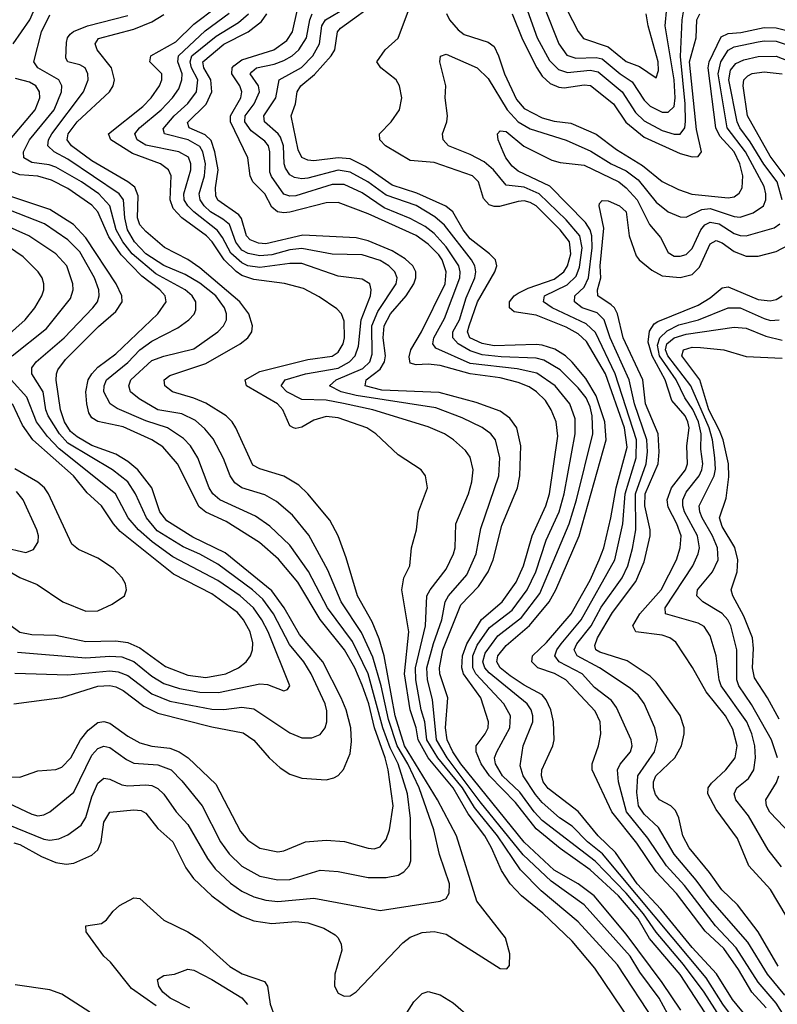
# Model space of a CAD drawing. Header units: inches. Extents: x 884549 to 1028252, y 526810 to 653624.
# Tile 916 of 1056: x 991969 to 994494, y 624789 to 628071. Entities that reach past the tile are written whole.
import ezdxf

# ---------------------------------------------------------------- set-up
doc = ezdxf.new("R2010")
doc.units = ezdxf.units.IN
doc.header["$MEASUREMENT"] = 0
doc.layers.add('A9692', color=7, linetype='Continuous')

msp = doc.modelspace()

# ---------------------------------------------------------------- linework, layer by layer
at = {"layer": 'A9692', "color": 5}
for points, elevation in [([(991948, 627990), (992002.6, 628070), (992035.3, 628144.7)], 2780), ([(993756.3, 628176.3), (993830, 628031), (993847.9, 628007.9), (993930, 627979.8), (993990, 627931.7), (994034.4, 627914.4), (994090, 627876.5), (994098.4, 627901.6), (994096.6, 627930), (994063.4, 628050), (994057.1, 628090)], 2580), ([(994010, 624724.8), (993886, 624910), (993810, 624999.1), (993712.5, 625092.5), (993641.4, 625150), (993603.8, 625190), (993575, 625235), (993542, 625310), (993519.2, 625350), (993463.4, 625423.4), (993414, 625510), (993330, 625610), (993296.7, 625670), (993291, 625711), (993271, 625770), (993252.1, 625890), (993266.4, 626030), (993242.8, 626170), (993249.5, 626210.5), (993268.9, 626250), (993275, 626310), (993291.3, 626370), (993297.7, 626430), (993328, 626510), (993321.6, 626550), (993307, 626570), (993230, 626620.5), (993156.1, 626690), (993126.6, 626710), (993030, 626743.9), (992990, 626747.8), (992950, 626735.6), (992910, 626712.3), (992890, 626707.6), (992881.3, 626710), (992870, 626717.2), (992846.4, 626770), (992828.1, 626790), (992725.3, 626850), (992720.5, 626870), (992770, 626898.4), (992930, 626937.6), (993010, 626949.3), (993030, 626962.9), (993047.2, 626990), (993051.6, 627010), (993050, 627066), (993041.6, 627090), (993026.5, 627106.5), (992967, 627147), (992914.7, 627174.7), (992851.6, 627191.6), (992750, 627204.6), (992710, 627218.1), (992691, 627231), (992650.4, 627270.4), (992610.2, 627330), (992591.4, 627350), (992509.9, 627410), (992481, 627441), (992470.2, 627470), (992473.6, 627550), (992465.6, 627570), (992438.4, 627590), (992345, 627625), (992273.1, 627670), (992265.4, 627690), (992379.1, 627780.9), (992407.7, 627810), (992434.7, 627850), (992443.3, 627870), (992442.4, 627890), (992402.5, 627930), (992406.4, 627950), (992490, 627996.8), (992550, 628055.3), (992626.2, 628113.8)], 2680), ([(994470, 624652.3), (994344.6, 624804.6), (994290.8, 624890.8), (994210, 624978.7), (994106, 625106), (994026.8, 625190), (993954.5, 625294.5), (993897.5, 625350), (993830, 625431.9), (993730, 625508.3), (993714, 625530), (993708.3, 625550), (993709.6, 625570.4), (993746.2, 625650), (993749.9, 625670.1), (993747.7, 625730), (993739.6, 625770), (993723.6, 625803.6), (993710, 625820.4), (993650, 625852.8), (993604.1, 625884.1), (993570.2, 625910), (993559, 625930), (993562.2, 625950), (993590, 625985.4), (993668.6, 626051.4), (993733.8, 626130), (993755.9, 626170), (993833.3, 626350), (993923.7, 626670), (993919.2, 626730), (993890, 626816.5), (993855.3, 626875.3), (993810, 626928.9), (993788.3, 626950), (993752.7, 626972.7), (993710, 626986.3), (993690, 626987.7), (993550, 626983.8), (993510, 626991.2), (993469.1, 627010), (993461.7, 627030), (993467.2, 627050), (993495, 627130), (993553, 627230), (993559, 627250), (993554.3, 627270), (993535.2, 627290), (993470, 627340.7), (993447.2, 627370), (993412.2, 627430), (993389.6, 627449.6), (993292.5, 627492.5), (993210, 627518.9), (993121.4, 627581.4), (993070, 627606.7), (993030, 627610.4), (992950, 627600.2), (992930, 627602.1), (992910, 627611.1), (992897, 627637), (992874, 627750), (992888, 627790), (992893.6, 627830), (992906.2, 627850), (992952, 627888), (993007, 627950), (993019, 627970), (993028.2, 628030), (993037.9, 628042.1), (993170, 628138.6)], 2520), ([(993655.8, 628115.8), (993693.7, 628010), (993735.2, 627935.2), (993765.2, 627905.2), (993795, 627895), (993870, 627901.9), (993896.6, 627896.6), (993976.6, 627830), (994021.2, 627761.2), (994050, 627733.3), (994110, 627701.2), (994150, 627689.2), (994170, 627688.6), (994185.6, 627710), (994188.1, 627731.9), (994187.2, 627790), (994171.8, 627948.2), (994176.4, 628070), (994183.4, 628110)], 2540), ([(991830, 625507.4), (992010, 625423), (992030, 625417.1), (992050, 625420.7), (992070, 625430.2), (992150, 625495.9), (992210, 625619.3), (992230, 625642), (992250, 625649.2), (992270, 625644.6), (992325.3, 625605.3), (992350, 625592.9), (992430, 625587), (992474, 625570), (992510, 625533.4), (992577.5, 625450), (992638.9, 625330), (992667.4, 625290), (992710, 625249.6), (992770, 625216.6), (992830, 625203.5), (992870, 625205.2), (992970, 625236.6), (993030, 625231.8), (993130, 625212), (993190, 625212.1), (993230, 625219.5), (993249.8, 625230), (993266.9, 625250), (993273.1, 625266.9), (993271.9, 625408.1), (993261.9, 625490), (993231, 625590), (993203.8, 625643.8), (993179.6, 625710), (993130.6, 625890.6), (993078.3, 625998.3), (992994.7, 626110), (992931.7, 626231.7), (992870, 626319.2), (992802.9, 626382.9), (992755.5, 626415.5), (992636.5, 626470), (992613, 626490), (992600.3, 626510), (992563.3, 626610), (992538.7, 626650), (992515.1, 626675.1), (992461.3, 626710), (992390, 626733.4), (992294.6, 626774.6), (992270.3, 626790.3), (992249.9, 626830), (992250.3, 626850), (992258.8, 626870), (992330, 626928.5), (992370, 626970.7), (992410, 626999.6), (992496, 627044), (992532.9, 627070), (992550.3, 627089.7), (992556.1, 627103.9), (992555.7, 627130), (992544.4, 627150), (992520.6, 627170), (992423.4, 627223.5), (992344, 627290), (992312.6, 627330), (992291.1, 627370), (992270, 627450), (992232.9, 627490), (992174.8, 627530), (992090, 627578.7), (992067, 627587), (992010, 627594.2), (991983.4, 627610), (991981.7, 627630), (992001.9, 627670), (992083.6, 627770), (992108.9, 627830), (992109.9, 627850), (992099.2, 627870), (992029.9, 627910), (992016.9, 627930), (992042.3, 628030), (992070, 628086.9)], 2760), ([(991930, 625388.8), (992050, 625339.6), (992070, 625336.1), (992099.9, 625340.1), (992130, 625353.5), (992174.1, 625385.9), (992190, 625412.1), (992210, 625480.2), (992230, 625526.6), (992250, 625542.5), (992270, 625539.8), (992310, 625520.3), (992330, 625516.9), (992390, 625520.6), (992410, 625518), (992430, 625508.5), (992449.2, 625489.2), (992490.4, 625430.4), (992530, 625388.3), (992594.7, 625274.7), (992620.6, 625240.6), (992672.2, 625192.2), (992710, 625166.1), (992750, 625147.1), (992790, 625136.5), (992830, 625132.2), (992950, 625142.5), (993170, 625101.9), (993370, 625132.5), (993390, 625141.2), (993400.3, 625159.7), (993401.6, 625190), (993368.5, 625288.5), (993349.5, 625370), (993300, 625510), (993262.3, 625590), (993226.6, 625650), (993198.6, 625738.6), (993173.7, 625850), (993145.6, 625945.6), (993108.5, 626028.5), (993040.4, 626130), (992996, 626236), (992932.8, 626352.8), (992878.8, 626418.8), (992825, 626465), (992786.7, 626486.7), (992710, 626510.4), (992686.5, 626526.5), (992670.4, 626550), (992648.3, 626608.3), (992613.6, 626673.6), (992586.7, 626706.7), (992555.3, 626735.3), (992510, 626757.1), (992429.9, 626770), (992367.3, 626807.3), (992338.6, 626830), (992333.4, 626850), (992339.4, 626870), (992410, 626934.6), (992450, 626949.7), (992550, 626973.8), (992629.6, 627030.4), (992648.8, 627050), (992658.3, 627070), (992658.5, 627090), (992652, 627110), (992623.2, 627150), (992570, 627192.9), (992520.9, 627220.9), (992450, 627251.2), (992390, 627290), (992352.2, 627330), (992328.6, 627370), (992319.2, 627410), (992314.7, 627470), (992301.2, 627490), (992130, 627606.1), (992084, 627630), (992063.1, 627650), (992065.6, 627670), (992076.2, 627690), (992181.6, 627830), (992197.6, 627870), (992196.4, 627890), (992187.8, 627910), (992170, 627920.5), (992130, 627929.9), (992122.6, 627942.6), (992124.8, 627995.2), (992128.2, 628010), (992137.2, 628022.8), (992148.5, 628031.5), (992195.2, 628050), (992330, 628084.9)], 2740), ([(991950, 625327.6), (991970, 625321.1), (992041.6, 625281.6), (992090, 625262.1), (992124.4, 625255.6), (992150, 625259.4), (992210, 625285.9), (992230, 625303.7), (992240.3, 625330), (992250, 625396.1), (992270, 625429.5), (992350, 625437.6), (992374.4, 625434.4), (992390, 625426.1), (992430, 625374.8), (992479.6, 625330), (992523.4, 625243.4), (992548.4, 625208.5), (992609, 625150), (992670, 625106.5), (992710, 625083.3), (992750, 625067.4), (992810, 625058.4), (992890, 625064.6), (992930, 625061), (992983.3, 625043.3), (993020.3, 625020.3), (993031, 625010), (993040.9, 624990), (993042.2, 624970), (993019.7, 624890), (993018.6, 624850), (993030, 624826), (993050, 624816), (993070, 624817.4), (993090, 624830.3), (993246.1, 624993.9), (993270, 625012.8), (993310, 625028.7), (993350, 625031.8), (993390, 625023), (993570, 624907.8), (993592.7, 624907.3), (993601.2, 624918.8), (993602.6, 624957.4), (993587.8, 625010), (993492.7, 625132.7), (993424.9, 625350), (993361.8, 625470), (993251.1, 625650), (993220.3, 625750), (993183.9, 625950), (993167.4, 626007.4), (993143.7, 626063.7), (993095.4, 626150), (993057.6, 626277.6), (993030.3, 626350.3), (993003, 626403), (992929.9, 626489.9), (992899.3, 626519.3), (992849.3, 626549.3), (992770, 626573.9), (992746.4, 626586.4), (992689.9, 626710), (992677.8, 626730), (992657, 626750), (992590, 626792.4), (992550, 626809.6), (992478.2, 626830), (992452.8, 626850), (992450.6, 626870), (992470, 626885), (992590, 626925.1), (992704.5, 626990), (992729.9, 627010), (992742.7, 627030), (992745, 627050), (992732.9, 627090), (992703.3, 627130), (992570, 627243.6), (992530, 627271.8), (992451.6, 627311.6), (992390, 627364.4), (992370, 627387.3), (992361.3, 627410), (992363.8, 627483.8), (992352.5, 627512.5), (992330, 627529.9), (992210, 627600.5), (992142.1, 627650), (992127.6, 627670), (992130.8, 627690), (992160.7, 627730), (992268.5, 627830), (992280.3, 627850), (992284.8, 627870), (992275.1, 627910), (992227, 627970), (992220.3, 627990), (992231.9, 628008.1), (992350, 628038.7), (992410, 628063.7), (992450, 628087.9)], 2720), ([(994086.7, 624730), (993961, 624921), (993830, 625063.8), (993706.7, 625166.7), (993637.6, 625237.6), (993561.2, 625350), (993484.5, 625444.5), (993444.9, 625510), (993362.5, 625610), (993326.3, 625670), (993319.5, 625730), (993306.7, 625770), (993289.1, 625870), (993287.8, 625910), (993321.4, 626050), (993326.2, 626150), (993336.6, 626170), (993390, 626239.4), (993415.1, 626290), (993419.9, 626310), (993422.5, 626390), (993465, 626490), (993475.5, 626530), (993479.9, 626570), (993470, 626613.1), (993454.7, 626634.7), (993415.2, 626670), (993384.4, 626690), (993330, 626713.9), (993145.8, 626770), (993048.3, 626791.7), (992990, 626802.3), (992910, 626805.3), (992859.9, 626830), (992840.2, 626850), (992854.3, 626870), (992922.2, 626890), (993030, 626909.1), (993068.7, 626930), (993087, 626950), (993097.8, 626982.2), (993107.4, 627070), (993137.8, 627150), (993140.9, 627170), (993135.6, 627190), (993110, 627206.4), (993030, 627215.9), (992910, 627258.1), (992870, 627258.5), (992770, 627244.7), (992730, 627250.4), (992710, 627260.4), (992672.5, 627292.5), (992645, 627345), (992627.9, 627367.9), (992549.3, 627430), (992529.1, 627450), (992517.7, 627470), (992515.7, 627490), (992539.4, 627570), (992539.9, 627590), (992532.2, 627612.2), (992499.2, 627630), (992390, 627652.2), (992360.3, 627670), (992353.4, 627690), (992368.4, 627710), (992440.3, 627770), (992478.1, 627810), (992499.6, 627840.4), (992509.4, 627870), (992510.2, 627890), (992496.1, 627930), (992498.9, 627950), (992586.8, 628033.2), (992667.7, 628092.3)], 2660), ([(994143.6, 624730), (994100.6, 624810), (994036.2, 624896.2), (994003.4, 624950), (993850, 625120.1), (993739.9, 625199.9), (993647.4, 625287.4), (993504.2, 625464.2), (993394.3, 625610), (993358.7, 625670), (993344.6, 625804.6), (993328.5, 625870), (993326.3, 625910), (993348.5, 625991.5), (993376.5, 626070), (993387, 626130), (993398.4, 626150), (993459.7, 626220.3), (993489.9, 626290), (993505.4, 626374.6), (993566.3, 626550), (993569.5, 626610), (993554.3, 626670), (993538.9, 626690), (993510, 626711.8), (993444.1, 626744.1), (993356.5, 626776.5), (993090, 626817.6), (993040.9, 626830), (993001.5, 626850), (993023.7, 626870), (993112.2, 626907.8), (993135.7, 626930), (993143.7, 626956.3), (993142.5, 627050), (993162.4, 627097.6), (993223.9, 627190), (993227, 627210), (993219.5, 627230), (993199.9, 627250), (993170, 627267.6), (993110, 627286.9), (993010, 627289), (992910, 627308.6), (992870, 627303.3), (992810, 627287), (992770, 627283.6), (992731.1, 627291.1), (992710, 627302.7), (992689.2, 627329.2), (992667.9, 627387.9), (992646.3, 627406.3), (992605.6, 627430), (992583.7, 627450), (992570.7, 627470), (992567.4, 627490), (992584.7, 627550), (992588.3, 627590), (992580.1, 627630), (992570, 627648), (992530.5, 627670), (992452.3, 627690), (992447.4, 627707.4), (992483.5, 627750), (992530, 627790.8), (992558.2, 627830), (992563.4, 627870), (992542.3, 627910), (992537, 627930), (992543.1, 627950), (992624.2, 628015.8), (992698.5, 628061.5), (992731.6, 628090)], 2640), ([(994172.2, 624770), (994110, 624861.8), (993990, 625022.7), (993883.3, 625150), (993830.6, 625190), (993750, 625236.6), (993649.9, 625329.9), (993439.5, 625590), (993413.2, 625630), (993394.3, 625670), (993388.1, 625710), (993395.5, 625810), (993368.9, 625890), (993368.3, 625910), (993378.8, 625970), (993439.1, 626120.9), (993498.2, 626181.8), (993530.5, 626230), (993547.2, 626270), (993575.5, 626384.5), (993628.2, 626510), (993636.4, 626550), (993638.7, 626650), (993626.3, 626710), (993602.2, 626742.2), (993570, 626766.1), (993490, 626795.3), (993367.6, 626827.6), (993176.2, 626836.2), (993120.9, 626850), (993123.4, 626870), (993170, 626906.2), (993184.8, 626930), (993188.1, 626950), (993180, 627010), (993184.1, 627050), (993205.4, 627090), (993256.7, 627150), (993282.8, 627190), (993289.9, 627210), (993289.6, 627230), (993278.9, 627250), (993253.7, 627273.7), (993210, 627300.3), (993130, 627333.9), (993090, 627343.1), (992912.6, 627352.6), (992790, 627323.2), (992765.4, 627325.4), (992737.3, 627337.3), (992725, 627350), (992708.3, 627408.3), (992700, 627420), (992630, 627468.9), (992623.4, 627483.4), (992621.7, 627510), (992630.6, 627570), (992619.8, 627630), (992607.5, 627667.5), (992587, 627687), (992533.6, 627710), (992527.9, 627727.9), (992590.6, 627789.4), (992610, 627830), (992606.2, 627870), (992583.4, 627910), (992579.4, 627930), (992650, 627989.1), (992730.4, 628030), (992775.2, 628064.8), (992792.6, 628090)], 2620), ([(994287.1, 624710), (994170, 624888.3), (994068.2, 625008.2), (994030, 625073.8), (993964.6, 625150), (993870, 625236.7), (993770, 625307.8), (993690, 625373.6), (993621.6, 625461.6), (993535.1, 625550), (993506.9, 625590), (993490, 625630), (993490.7, 625650), (993520.4, 625690), (993530.3, 625710), (993531.2, 625730), (993505.6, 625810), (993448.2, 625890), (993442.1, 625910), (993444.7, 625950), (993459.1, 625990), (993508.2, 626071.8), (993576.6, 626130), (993624.1, 626195.9), (993648.4, 626250), (993677.2, 626350), (993723, 626450), (993734.7, 626490), (993762.3, 626682.3), (993756.8, 626730), (993740.8, 626770), (993721, 626801), (993691.2, 626830), (993666.9, 626846.9), (993630, 626861.8), (993570, 626877.1), (993470, 626889.8), (993370, 626918.4), (993330, 626922.2), (993290, 626919.8), (993270, 626925.6), (993267.1, 626947.1), (993273.2, 626970), (993308.4, 627030), (993387.2, 627190), (993390.6, 627230), (993377.2, 627270), (993366.4, 627286.4), (993330, 627322), (993290, 627351.3), (993130, 627424), (993030, 627461.9), (992990, 627460.1), (992869.7, 627429.7), (992850, 627426.6), (992828.2, 627430), (992810, 627445.5), (992786.7, 627490), (992745.9, 627530), (992737.3, 627550), (992729.2, 627610), (992671.4, 627730), (992672.1, 627750), (992706.2, 627810), (992710, 627830), (992703.2, 627850), (992676.4, 627890), (992677.2, 627910), (992682.7, 627917.3), (992710, 627936.8), (992816.4, 627970), (992859, 628001), (992878.8, 628030), (992895.4, 628104.6)], 2580), ([(994367.2, 624647.2), (994250, 624830), (994181.3, 624921.3), (994089.9, 625029.9), (994047.6, 625090), (993990, 625159.8), (993886.5, 625266.5), (993710, 625401.9), (993684, 625430), (993636, 625496), (993577.6, 625550), (993554.4, 625590), (993552, 625610), (993558.8, 625630), (993602.4, 625710), (993604.7, 625750), (993582.8, 625790), (993488.9, 625890), (993478.9, 625910), (993479.3, 625950), (993494.1, 625985.9), (993535.3, 626044.7), (993610, 626102.7), (993660.6, 626170), (993689, 626230), (993723.9, 626336.1), (993766.7, 626430), (993783.5, 626490), (993819.8, 626690), (993820, 626740), (993802.5, 626790), (993754.2, 626850), (993692.2, 626892.2), (993627, 626907), (993470, 626924.9), (993355.7, 626975.7), (993345.6, 626990), (993348.9, 627010), (993385.4, 627074.6), (993436.1, 627210), (993437.5, 627230), (993432.5, 627250), (993390, 627313.9), (993350, 627358.2), (993321, 627381), (993270, 627407.7), (993183.3, 627443.3), (993110, 627493.8), (993050, 627521.9), (993010, 627521.6), (992890, 627483.8), (992870, 627482.1), (992850, 627489.5), (992808, 627548), (992802.3, 627562.3), (992802.4, 627630), (992798.1, 627650), (992786.1, 627666.1), (992740.5, 627700.5), (992719.6, 627730), (992720.1, 627750), (992750.8, 627790), (992768.4, 627830), (992765.5, 627850), (992737.7, 627890), (992742.9, 627897.1), (992758, 627910), (992817.6, 627922.4), (992850, 627934.2), (992877.3, 627950), (992899.8, 627970), (992924.6, 628010), (992935.7, 628070), (992943.6, 628090)], 2560), ([(994456.6, 624596.6), (994312.7, 624790), (994256.9, 624876.9), (993911.1, 625290), (993861.8, 625330), (993810, 625382.4), (993767.8, 625410), (993710, 625461.9), (993687.8, 625487.8), (993646.5, 625550), (993636.7, 625583.3), (993646.7, 625650), (993679.2, 625730), (993679.4, 625750), (993673.4, 625770), (993660.1, 625790), (993533.6, 625893.6), (993519.3, 625910), (993512.9, 625930), (993520.8, 625959.2), (993563, 626017), (993641.3, 626078.7), (993702.1, 626157.8), (993800.2, 626390), (993825.2, 626470), (993879.5, 626690), (993877.3, 626750), (993870, 626780.5), (993856.5, 626810), (993830, 626843.8), (993770, 626903.6), (993716.1, 626936.1), (993690, 626942.1), (993573.4, 626946.6), (993510, 626953.7), (993470, 626967.2), (993430.3, 626990.3), (993412.6, 627010), (993412.9, 627030), (993434.7, 627070), (993456.6, 627143.4), (993486.5, 627210), (993489.7, 627230), (993485.9, 627250), (993474.9, 627270), (993385.3, 627385.3), (993353.1, 627413.1), (993291, 627451), (993190, 627485.3), (993129.2, 627530), (993070, 627562.5), (993030, 627569.3), (992930, 627542.5), (992910, 627540.1), (992884.6, 627544.6), (992870, 627554), (992855.4, 627575.4), (992850.7, 627590.7), (992848.7, 627650), (992838.6, 627678.6), (992830.7, 627690.7), (992785.3, 627730), (992782.8, 627750), (992822.9, 627810), (992833.9, 627870), (992908.3, 627911.7), (992946.1, 627950), (992967.9, 627990), (992976.2, 628050), (992988.1, 628070), (993055.8, 628110)], 2540), ([(994456.7, 624776.7), (994409.3, 624830), (994364.6, 624904.6), (994315.2, 624975.2), (994253.1, 625033.1), (994158.1, 625158.1), (994090.2, 625230), (994025.8, 625325.8), (993942.6, 625430), (993876.7, 625570), (993877.5, 625590), (993898.1, 625650), (993906.1, 625690), (993903.2, 625730), (993886.5, 625766.5), (993789.2, 625870), (993751.9, 625891.9), (993696.1, 625910), (993675.4, 625930), (993678.6, 625950), (993725, 625995), (993806.5, 626090), (993870, 626203.1), (993900.7, 626270), (993915.3, 626310), (993939.6, 626410), (993956.8, 626510), (993993.6, 626646.4), (993985, 626710), (993921.3, 626890), (993858.1, 626998.1), (993830, 627024), (993790, 627046.3), (993690, 627085.4), (993617.5, 627097.5), (993601, 627110), (993601.9, 627130), (993616.8, 627150), (993630, 627159.4), (993664, 627176), (993750, 627205.8), (993782.2, 627230), (993795.2, 627250), (993806, 627290), (993801.4, 627330), (993770, 627370.2), (993690.1, 627450.1), (993670, 627461.7), (993650, 627466.8), (993630, 627464.5), (993568, 627448), (993550, 627447.8), (993533.5, 627453.5), (993514.9, 627474.9), (993497.8, 627530), (993478.7, 627550), (993350, 627595.2), (993270, 627601.3), (993188.7, 627650), (993169.9, 627670), (993167.9, 627690), (993207.1, 627730), (993235, 627770), (993242.9, 627810), (993235.4, 627850), (993224.1, 627870), (993172.2, 627910), (993159.1, 627930), (993187.4, 627970), (993230.9, 628009.1), (993268.7, 628110)], 2480), ([(993391.2, 628091.2), (993401.9, 628070), (993430, 628036.6), (993450, 628020.9), (993530, 627996.3), (993550, 627981.3), (993565.2, 627950), (993584.8, 627890), (993625.1, 627805.1), (993650, 627774.6), (993710, 627743.6), (993750, 627732.4), (993806.1, 627726.1), (993890, 627689.4), (993958.3, 627638.3), (994044.2, 627584.2), (994110, 627531.4), (994164.2, 627504.2), (994209, 627489), (994330, 627476.7), (994350, 627480.7), (994367.2, 627492.8), (994376.3, 627510), (994379.1, 627550), (994369.3, 627590), (994350.3, 627630), (994302.3, 627682.3), (994289.1, 627710), (994263.1, 627910), (994266.6, 627930), (994306.5, 628013.5), (994330, 628024.6), (994372.4, 628027.7), (994450, 628044.4), (994490, 628043.1), (994530, 628033.1)], 2480), ([(993610, 628090), (993645, 628005), (993692.4, 627910), (993710, 627882), (993737.5, 627857.5), (993765.4, 627845.4), (993783.5, 627843.5), (993850, 627853.9), (993871.4, 627851.4), (993948.5, 627790), (993989.1, 627729.1), (994050, 627679), (994170, 627624.6), (994210, 627613.6), (994230, 627615.1), (994241.3, 627630), (994225.1, 627705.1), (994201.3, 627930), (994223.1, 628010), (994225.9, 628070), (994235.3, 628090)], 2520), ([(993718.1, 628110), (993765.9, 627990), (993792.6, 627952.6), (993822.2, 627942.2), (993890, 627945.1), (993910, 627940), (993970, 627889.8), (994010, 627863.9), (994050, 627802.5), (994070, 627782.7), (994110, 627762.4), (994130, 627762.5), (994150, 627781.6), (994153.9, 627810), (994149.8, 627870.2), (994120.2, 628050), (994125.6, 628110)], 2560), ([(994530.4, 624730), (994490, 624793), (994430, 624863.2), (994357.2, 624977.2), (994287.8, 625050), (994184.7, 625184.7), (994124.5, 625250), (994062.3, 625342.3), (993990.9, 625430), (993964.3, 625530), (993961.5, 625570), (993970.2, 625589.8), (994005, 625630), (994009.9, 625650), (994006.5, 625670), (993958.6, 625778.6), (993941.2, 625801.2), (993884.8, 625844.8), (993843.6, 625890), (993767.5, 625930), (993752.5, 625950), (993759.2, 625970), (993773.8, 625990), (993840.5, 626070), (993952.5, 626270), (993979.3, 626390), (993987, 626490), (994023.1, 626610), (994024.5, 626670), (993953.1, 626890), (993887.7, 627027.7), (993857.4, 627057.4), (993743.2, 627110), (993715.3, 627130), (993718.4, 627150), (993793.2, 627186.8), (993824, 627216), (993834.4, 627245.6), (993844, 627310), (993835.8, 627350), (993790, 627403.6), (993699.8, 627490), (993650, 627512), (993590, 627519.5), (993548.3, 627570), (993517, 627597), (993470, 627621.3), (993397.7, 627650), (993379.9, 627670), (993378.1, 627690), (993392.5, 627730), (993394.6, 627750), (993387, 627810), (993389, 627850), (993369.8, 627930), (993371.4, 627948.6), (993390, 627956.1), (993493.5, 627910), (993530, 627875.1), (993593.6, 627770), (993630, 627730.1), (993670, 627707), (993790, 627669.4), (993872, 627632), (993940.6, 627590), (993990, 627566.8), (994030, 627537), (994090, 627462.4), (994130, 627430.1), (994170, 627413.8), (994190, 627412.9), (994241.9, 627438.1), (994270, 627441.7), (994350, 627415.2), (994370, 627412.5), (994413.6, 627426.4), (994447.6, 627450), (994455.7, 627470), (994455.8, 627490), (994450, 627514.3), (994387.9, 627630), (994326.5, 627710), (994297, 627890), (994306, 627930), (994330, 627969.1), (994350, 627980.2), (994430, 627996.6), (994450, 628000.3), (994490, 627998.6), (994530, 627985.5)], 2460), ([(994510, 627470), (994493.5, 627530), (994448.7, 627588.7), (994403.3, 627663.3), (994369.1, 627710), (994360.6, 627730), (994332.8, 627870), (994337.5, 627902.5), (994355.2, 627924.8), (994382.7, 627937.3), (994430, 627948.3), (994490, 627949), (994530, 627934)], 2440), ([(994530, 627535.5), (994470, 627615.4), (994395, 627750), (994379.6, 627850), (994382.5, 627870), (994396.1, 627883.9), (994410, 627890.9), (994450, 627896.6), (994510, 627890.3)], 2420), ([(991936.7, 627670), (992020.9, 627770), (992036.5, 627810), (992035.5, 627830), (992023.4, 627850), (992002, 627862), (991955.1, 627875.1)], 2780), ([(994519, 624819), (994461.6, 624890), (994395.7, 624995.7), (994270, 625139.2), (994223.2, 625203.2), (994150, 625289.1), (994098.4, 625378.4), (994050, 625423.1), (994031.2, 625450), (994025.4, 625494.6), (994029, 625550), (994084.4, 625630), (994094.2, 625670), (994086.2, 625710), (994050, 625791.6), (994030, 625818.9), (994003.2, 625843.2), (993901.4, 625910), (993827.4, 625950), (993816.8, 625970), (993825.7, 625990), (993874, 626050), (993907.3, 626112.7), (993977.3, 626210), (993995.7, 626250), (994011.9, 626308.1), (994022.6, 626370), (994021.2, 626490), (994056.7, 626590), (994061.5, 626630), (994058.9, 626670), (994018.5, 626790), (994000.1, 626870), (993937.2, 627010), (993917.3, 627070), (993893.7, 627093.7), (993843.7, 627110), (993818.4, 627130), (993819.5, 627150), (993850, 627178.7), (993864.9, 627210), (993876.9, 627310), (993875.4, 627350), (993870, 627370), (993854.6, 627394.6), (993735.6, 627515.6), (993630, 627566.1), (993610, 627582.5), (993588.9, 627610), (993579.9, 627630), (993563.5, 627670), (993562, 627690), (993570, 627700.3), (993590, 627697.6), (993649, 627649), (993742.9, 627602.9), (993770, 627594.4), (993850, 627585.8), (993965.6, 627530), (993990.5, 627510.5), (994027.3, 627470), (994067.8, 627387.8), (994104.3, 627344.3), (994130, 627294.2), (994150, 627282.2), (994170, 627282), (994190, 627288), (994210, 627308.4), (994238.6, 627370), (994252.9, 627387.1), (994270, 627396), (994300.1, 627390), (994350, 627357.9), (994370, 627351), (994390, 627350.7), (994483.1, 627376.9), (994502, 627390)], 2440), ([(991930, 625547.3), (991970, 625546.2), (992030, 625566.9), (992090, 625571.9), (992110, 625579.5), (992139.5, 625610), (992172.1, 625670), (992197.2, 625702.8), (992230, 625728.4), (992250, 625731.2), (992270, 625726.3), (992330, 625682.7), (992370, 625660.6), (992409.8, 625649.8), (992470, 625642.6), (992501.1, 625630), (992530.6, 625610), (992622.8, 625522.8), (992705.4, 625365.4), (992730, 625336.1), (992770, 625309), (992830, 625297.4), (992850, 625300.7), (992921.6, 625330), (992990, 625336), (993051.2, 625331.2), (993130, 625309.1), (993150, 625307.5), (993170, 625314.4), (993177.7, 625322.3), (993190, 625338.8), (993201.7, 625370), (993214.3, 625450), (993196.8, 625570), (993187.4, 625610), (993151.5, 625710), (993132.7, 625790), (993110, 625853.2), (993086.3, 625910), (993052.1, 625970), (992970, 626072), (992895.6, 626195.6), (992832.1, 626272.1), (992768.2, 626328.2), (992657.7, 626397.7), (992589.2, 626429.2), (992567.3, 626447.3), (992494.9, 626590), (992446.8, 626646.8), (992410, 626670.9), (992313.9, 626713.9), (992230, 626732), (992210, 626744.2), (992200.2, 626760.2), (992192.6, 626790), (992190.2, 626830), (992197.8, 626870), (992209.3, 626890), (992230, 626912), (992290, 626957.4), (992429.9, 627090), (992457.5, 627130), (992453.7, 627150), (992435.9, 627170), (992376.3, 627216.3), (992307, 627287), (992266.7, 627346.7), (992230, 627430), (992210, 627452.5), (992130, 627507.9), (992075.8, 627535.8), (992030, 627548.7), (991970, 627553.7), (991943.6, 627563.6)], 2780), ([(991953.1, 625893.1), (992130, 625886.7), (992270, 625900), (992297.6, 625897.6), (992330, 625885), (992410, 625824.3), (992470, 625799.3), (992610, 625772.8), (992650, 625771.6), (992710, 625779.5), (992750, 625774.1), (992870, 625693.9), (992910, 625677.5), (992943, 625677), (992970, 625688.5), (992986.9, 625710), (992993, 625730), (992992.5, 625767.5), (992986.8, 625790), (992940.8, 625890), (992915.8, 625930), (992868.7, 625988.7), (992815.3, 626090), (992779.6, 626139.6), (992745.4, 626170), (992630, 626256), (992570, 626288.9), (992513.5, 626313.5), (992427.3, 626367.3), (992392.1, 626410), (992355.5, 626490), (992329.2, 626530), (992278.2, 626570), (992130, 626659.6), (992101.7, 626690), (992064.4, 626750), (992056.8, 626770), (992047, 626830), (992009.4, 626890), (992009.9, 626910), (992023.9, 626930), (992117.8, 627010), (992212.8, 627110), (992228.5, 627130), (992234.6, 627150), (992232.9, 627170), (992218.1, 627210), (992170, 627297.4), (992130, 627337.5), (992052.4, 627390), (991850, 627468.7)], 2840), ([(991950, 625790.1), (992110, 625811.7), (992230, 625849.1), (992270, 625851.8), (992290, 625847.4), (992314.6, 625834.6), (992383.1, 625783.1), (992430, 625759.2), (992610, 625713.5), (992713.5, 625693.5), (992749, 625669), (992800.5, 625610), (992837.2, 625577.2), (992870, 625556.6), (992910, 625542.6), (992990, 625536.8), (993016.4, 625543.6), (993030, 625551.3), (993048.2, 625571.8), (993070, 625624.4), (993075.5, 625664.5), (993072.8, 625710), (993057.4, 625770), (993040.5, 625810), (992979.2, 625930), (992902, 626022), (992850.7, 626110), (992810, 626166.7), (992654.1, 626294.1), (992546.4, 626346.4), (992460.1, 626400.1), (992436.8, 626430), (992409.3, 626510), (992363.3, 626570), (992330, 626597.9), (992290, 626622.6), (992210, 626651.5), (992160.4, 626680.4), (992138.6, 626698.6), (992118.6, 626730), (992105.5, 626770), (992091.2, 626868.8), (992091.6, 626890), (992096.8, 626903.2), (992122.2, 626937.8), (992232.1, 627047.9), (992290, 627098), (992310.3, 627130), (992309.3, 627150), (992290.2, 627190), (992190, 627343.7), (992148.5, 627388.5), (992070, 627437.9), (991930, 627484.8)], 2820), ([(994496.3, 624916.3), (994430.6, 625030), (994360.8, 625120.8), (994308.6, 625170), (994267.8, 625227.8), (994199.9, 625310), (994178.7, 625350), (994165.6, 625410), (994154.8, 625434.8), (994138.7, 625450), (994101.5, 625470), (994087.8, 625487.8), (994080.8, 625510), (994081.7, 625530), (994089.6, 625550), (994152.2, 625610), (994174.5, 625650), (994183.4, 625690), (994183.1, 625710), (994170, 625751.9), (994090, 625862.5), (994070, 625883.1), (993993.8, 625933.8), (993902.2, 625962.2), (993889.5, 625970), (993885.3, 625985.3), (993894.6, 626010), (993944.9, 626095.1), (994022.3, 626197.7), (994050, 626264.2), (994070.7, 626350), (994070.7, 626370), (994052.8, 626450), (994053.9, 626490), (994096.6, 626590), (994100.6, 626630), (994097, 626690), (994054.7, 626790), (994045.4, 626870), (993980.3, 627010), (993961.6, 627090), (993951.7, 627110), (993940.8, 627120.8), (993896.1, 627150), (993894.9, 627170), (993905.5, 627210), (993903.9, 627250), (993915.9, 627375.9), (993899.8, 627450), (993901.7, 627458.3), (993910, 627468.5), (993930, 627466.9), (993968.5, 627450), (993990, 627430.2), (994000.1, 627350), (994023.3, 627283.3), (994033.1, 627270), (994075.8, 627235.8), (994110, 627217.3), (994170, 627211.9), (994210, 627221.1), (994234.5, 627245.5), (994270, 627323.8), (994290, 627334.6), (994310, 627326.6), (994350, 627298.5), (994390, 627282.6), (994430, 627282.2), (994490, 627297.6), (994530, 627319.3)], 2420), ([(991944.7, 626950), (992058.5, 627041.5), (992138.8, 627141.2), (992148, 627170), (992146.4, 627190), (992126.1, 627250), (992089.3, 627290), (992000.2, 627350), (991830, 627425.8)], 2860), ([(991903.8, 626996.2), (991987.8, 627070), (992019.7, 627110), (992043.1, 627150), (992049.3, 627170), (992049.9, 627190), (992043.8, 627210), (992030.5, 627230), (991980.6, 627280.6), (991907.1, 627330)], 2880), ([(994523.5, 625083.5), (994471.1, 625171.1), (994399.5, 625250), (994361.4, 625341.4), (994290, 625438.7), (994262.6, 625490), (994263, 625510), (994274.2, 625525.8), (994322.7, 625570), (994353, 625610), (994360.4, 625650), (994346.2, 625706.2), (994321.8, 625750), (994256.4, 625830), (994211.8, 625911.8), (994155.5, 625995.5), (994135.7, 626010), (994110, 626019.3), (994022.4, 626030), (994012.5, 626050), (994036.2, 626090), (994106.9, 626170), (994157.9, 626270), (994169.9, 626310), (994173.3, 626350), (994159.3, 626390), (994130, 626445.9), (994126.5, 626470), (994141.7, 626510), (994187.6, 626570), (994194.1, 626590), (994192.4, 626650), (994200, 626710), (994196.3, 626730), (994186.6, 626750), (994142, 626802), (994120.3, 626870), (994076.4, 626950), (994063.6, 626996.4), (994068, 627032), (994083.4, 627056.6), (994095.5, 627064.5), (994230, 627119.1), (994270, 627143.7), (994310, 627176.6), (994330, 627180.8), (994430, 627138.1), (994470, 627133.2), (994490, 627138.4), (994510, 627150.5)], 2380), ([(994507.4, 625247.4), (994463.6, 625303.6), (994397.4, 625417.4), (994356, 625470), (994349.9, 625490), (994359.2, 625510), (994398.1, 625541.9), (994416.1, 625570), (994421.5, 625610), (994419.1, 625650), (994409.4, 625690), (994392.5, 625730), (994307.3, 625850), (994300.7, 625870), (994290.6, 625950.6), (994270, 626017.3), (994250, 626048.2), (994230, 626059.7), (994121.2, 626090), (994120.6, 626110), (994212.9, 626250), (994229.9, 626290.1), (994234.3, 626310), (994228.3, 626350), (994185, 626430), (994178.6, 626450), (994179.1, 626470), (994190, 626496), (994233, 626550), (994242.8, 626570), (994245.8, 626590), (994239.4, 626639.4), (994240, 626690), (994230.8, 626730), (994212.1, 626772), (994186, 626810), (994156.9, 626870), (994101.5, 626950), (994094.4, 626985.6), (994101.9, 627010), (994126.9, 627033.1), (994165.9, 627054.1), (994231.7, 627070), (994330, 627110.1), (994370, 627110.6), (994450, 627074.9), (994471.5, 627068.5), (994500.4, 627070)], 2360), ([(994494.9, 625610), (994474.9, 625670), (994408.4, 625788.4), (994366.2, 625850), (994358.9, 625870), (994358.6, 625970), (994339.6, 626050), (994329.2, 626070), (994310, 626091.7), (994245.2, 626130), (994225.9, 626150), (994227.5, 626170), (994277.9, 626230), (994296.4, 626270), (994294.1, 626310), (994277.7, 626350), (994243.7, 626410), (994235.5, 626430), (994234, 626450), (994283.9, 626550), (994287.7, 626572.3), (994285.6, 626610), (994278.2, 626670), (994266.3, 626710), (994205.4, 626850), (994129.4, 626950), (994121.8, 626970), (994126.2, 626990), (994150, 627009.8), (994190, 627022.2), (994350, 627045.4), (994390, 627042.8), (994455.6, 627015.6), (994510, 627002.4)], 2340), ([(994499.8, 625739.8), (994461.4, 625810), (994417.5, 625877.5), (994411.2, 625910), (994415, 625975), (994411.3, 626010), (994382.2, 626082.2), (994345.2, 626150), (994339.9, 626170), (994360.7, 626230), (994362, 626270), (994352, 626312), (994310, 626381.6), (994301.1, 626410), (994323.7, 626476.3), (994332.9, 626547.1), (994331.6, 626590), (994313.4, 626670), (994301.8, 626701.8), (994266.1, 626770), (994236, 626870), (994175.8, 626950), (994181.7, 626970), (994210, 626978.9), (994238.3, 626978.3), (994315.5, 626970), (994390, 626948.2), (994510, 626942.7)], 2320), ([(991962.2, 625962.2), (992190, 625943.7), (992270, 625949.1), (992310, 625947), (992350, 625931.2), (992410, 625882.8), (992450, 625858.3), (992501.8, 625841.8), (992570, 625829.6), (992632.2, 625827.8), (992770, 625857.6), (992795.2, 625855.2), (992850, 625833.7), (992861.6, 625838.4), (992869.6, 625850), (992796.9, 626030), (992776.3, 626070), (992748.7, 626110), (992704.3, 626150), (992630, 626201.8), (992479.9, 626279.9), (992410.4, 626330.4), (992365.7, 626370), (992331.2, 626410), (992289, 626490), (992100.6, 626640.6), (992061.9, 626681.9), (992024.8, 626730), (991992.5, 626812.5), (991941.3, 626870)], 2860), ([(991935, 626055), (991970, 626029.3), (992010, 626021.1), (992090, 626019.7), (992190, 625997.7), (992290, 626000.2), (992330, 625994.6), (992370, 625977.6), (992454.6, 625914.6), (992530, 625885.9), (992590, 625878.6), (992655.7, 625890), (992698.3, 625910), (992724.4, 625930), (992738.9, 625950), (992745.6, 625970), (992746.2, 625993.8), (992737.4, 626030), (992715.6, 626070), (992694.9, 626094.9), (992610, 626157.3), (992482.1, 626222.1), (992304.3, 626364.3), (992281.6, 626390), (992241.8, 626450), (992194, 626494), (992148.2, 626550), (992012.8, 626670), (991978.9, 626718.9), (991945.4, 626790)], 2880), ([(991894.7, 626254.7), (991970, 626211.6), (992027.7, 626187.7), (992112.7, 626130), (992190, 626099.5), (992230, 626100.5), (992277.6, 626122.4), (992318.7, 626150), (992325.7, 626170), (992322.4, 626190), (992311.2, 626210), (992281.6, 626241.6), (992230, 626275.5), (992165.4, 626305.4), (992143.1, 626323.1), (992065.4, 626490), (992051.6, 626510), (992030, 626529), (991953.4, 626573.4)], 2920), ([(991912.8, 626312.8), (991990, 626294.5), (992015.3, 626304.7), (992030.5, 626330), (992032.4, 626350), (992026.6, 626370), (991980.4, 626470), (991958.7, 626498.7)], 2940), ([(994563.2, 625330), (994469.5, 625429.5), (994457.7, 625450), (994455.2, 625470), (994491.2, 625528.8), (994499.1, 625550)], 2340), ([(992423.8, 624783.8), (992341.8, 624841.8), (992271.9, 624930), (992249.9, 624950), (992205.2, 625010), (992190.9, 625030), (992189.4, 625050), (992241.7, 625058.3), (992258.9, 625070), (992280.3, 625099.7), (992301.7, 625118.3), (992350, 625143.6), (992370, 625141.5), (992449.8, 625069.8), (992530, 625030.5), (992570, 625005), (992670, 624915.4), (992710.7, 624890.7), (992784.5, 624864.5), (992794.7, 624850), (992803.7, 624790), (992818.7, 624750)], 2680), ([(992536.6, 624776.6), (992471.1, 624810), (992446.7, 624830), (992432.9, 624850), (992428.4, 624871.6), (992450, 624884.7), (992485.2, 624890), (992530, 624906), (992550, 624902.3), (992610, 624871.6), (992710, 624810.1), (992728, 624788)], 2660), ([(992203.1, 624763.1), (992110, 624822.8), (992070, 624837.2), (991954.3, 624854.3)], 2720), ([(993235.9, 624724.1), (993282.2, 624797.8), (993310, 624825.4), (993330, 624832.2), (993370, 624821.1), (993413.5, 624793.5), (993531.3, 624691.3)], 2680)]:
    msp.add_lwpolyline(points, dxfattribs=dict(at, elevation=elevation))

doc.saveas('drawing.dxf')
